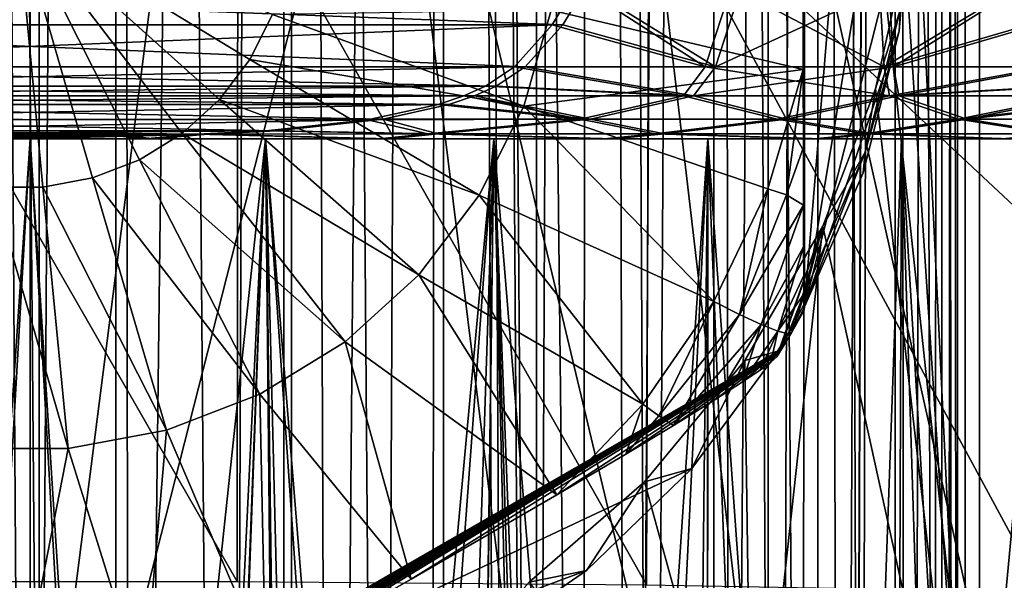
# Model space of a CAD drawing. Header units: metres. Extents: x -109 to 109, y -917 to 389.
# Tile 543 of 656: x 0 to 14, y -254 to -246. Entities that reach past the tile are written whole.
import ezdxf

# ---------------------------------------------------------------- set-up
doc = ezdxf.new("R2010")
doc.units = ezdxf.units.M
doc.layers.add('solid_24503124_XXX_01_SW0001', color=7, linetype='CONTINUOUS')
doc.layers.add('solid_24503124_XXX_01_SW0001_01', color=7, linetype='CONTINUOUS')

msp = doc.modelspace()

# ---------------------------------------------------------------- linework, layer by layer
at = {"layer": 'solid_24503124_XXX_01_SW0001'}
for points in [[(0, -284, -13), (-1.408182, -284.076508, -12.923507), (-1.199514, -103, -12.944537)], [(1.199402, -390, 12.944548), (1.199402, -103, 12.944548), (-1.199402, -103, 12.944548)], [(-1.199402, -390, 12.944548), (1.199402, -390, 12.944548), (-1.199402, -103, 12.944548)], [(-3.414513, -230.092514, -421.477142), (0.125925, -230.092514, -421.749634), (-3.414141, -257.792542, -421.477203)], [(0.125925, -230.092514, -421.749634), (0.125925, -257.792511, -421.749634), (-3.414141, -257.792542, -421.477203)], [(-0.527137, -248.174515, -370.580627), (0.179561, -248.174515, -370.576477), (-0.177505, -244.406403, -369.943909)], [(3.081108, -246.386703, -370.375427), (3.395731, -245.757416, -370.308807), (-0.177505, -244.406403, -369.943909)], [(2.655566, -246.947708, -370.435669), (3.081108, -246.386703, -370.375427), (-0.177505, -244.406403, -369.943909)], [(2.133595, -247.42131, -370.487488), (2.655566, -246.947708, -370.435669), (-0.177505, -244.406403, -369.943909)], [(1.532972, -247.791397, -370.529114), (2.133595, -247.42131, -370.487488), (-0.177505, -244.406403, -369.943909)], [(0.874148, -248.045349, -370.559113), (1.532972, -247.791397, -370.529114), (-0.177505, -244.406403, -369.943909)], [(0.179561, -248.174515, -370.576477), (0.874148, -248.045349, -370.559113), (-0.177505, -244.406403, -369.943909)], [(7.467801, -245.901001, -88.86525), (-7.31766, -245.901001, -88.919388), (-7.658514, -245.325684, -88.920639)], [(7.790917, -245.363647, -88.864067), (7.467801, -245.901001, -88.86525), (-7.658514, -245.325684, -88.920639)], [(-7.31766, -245.901001, -88.919388), (6.937661, -246.488632, -88.867188), (-6.78752, -246.488632, -88.91745)], [(7.467801, -245.901001, -88.86525), (6.937661, -246.488632, -88.867188), (-7.31766, -245.901001, -88.919388)], [(-6.381723, -246.760666, -88.915962), (6.228086, -246.895325, -88.869789), (-6.077945, -246.895325, -88.914848)], [(-3.303024, -247.384796, -88.904694), (2.489065, -247.433517, -88.883476), (-2.338852, -247.433517, -88.901161)], [(-1.418848, -247.460037, -47.897514), (2.338852, -247.433517, -47.883755), (-2.489065, -247.433517, -47.901436)], [(-2.338852, -247.433517, -88.901161), (1.418848, -247.460037, -88.887398), (-1.266509, -247.460083, -88.897232)], [(-8.183628, -247.5, -49.924427), (-3.299267, -247.5, -49.681103), (0, -247.5, -49.392456)], [(4.888144, -247.5, -48.792816), (-8.183628, -247.5, -49.924427), (0, -247.5, -49.392456)], [(4.888144, -247.5, -48.792816), (-5.031559, -247.5, -48.829144), (-8.183628, -247.5, -49.924427)], [(1.594742, -247.5, -48.255508), (-1.74218, -247.5, -48.267731), (-5.031559, -247.5, -48.829144)], [(4.888144, -247.5, -48.792816), (1.594742, -247.5, -48.255508), (-5.031559, -247.5, -48.829144)], [(-4.888144, -247.5, -87.992096), (0, -247.5, -87.392456), (-3.299267, -247.5, -87.103813)], [(-4.888144, -247.5, -87.992096), (8.183628, -247.5, -86.860489), (0, -247.5, -87.392456)], [(-2.1085, -278.661835, -87.275101), (-3.299267, -247.5, -87.103813), (0, -247.5, -87.392456)], [(0, -280.124969, -49.392456), (0, -247.5, -49.392456), (-3.299267, -247.5, -49.681103)], [(-1.854501, -280.2435, -49.483177), (0, -280.124969, -49.392456), (-3.299267, -247.5, -49.681103)], [(-1.789975, -278.616455, -87.307953), (-2.1085, -278.661835, -87.275101), (0, -247.5, -87.392456)], [(0, -278.5, -87.392456), (-1.789975, -278.616455, -87.307953), (0, -247.5, -87.392456)], [(1.418848, -247.460037, -88.887398), (1.74218, -247.5, -88.517181), (-1.594742, -247.5, -88.529404)], [(-1.266509, -247.460083, -88.897232), (1.418848, -247.460037, -88.887398), (-1.594742, -247.5, -88.529404)], [(3.299267, -247.5, -87.103813), (0, -278.5, -87.392456), (0, -247.5, -87.392456)], [(8.183628, -247.5, -86.860489), (3.299267, -247.5, -87.103813), (0, -247.5, -87.392456)], [(1.854816, -280.24353, -49.483208), (0, -247.5, -49.392456), (0, -280.124969, -49.392456)], [(2.091978, -280.275909, -49.507977), (3.299267, -247.5, -49.681103), (0, -247.5, -49.392456)], [(1.854816, -280.24353, -49.483208), (2.091978, -280.275909, -49.507977), (0, -247.5, -49.392456)], [(0.534347, -251.837891, -371.689667), (-0.868859, -251.837891, -371.697906), (-0.156246, -255.373062, -373.273651)]]:
    msp.add_3dface(points, dxfattribs=at)
at = {"layer": 'solid_24503124_XXX_01_SW0001_01'}
for points in [[(0, -284, -13), (-1.199514, -103, -12.944537), (1.199602, -103, -12.94453)], [(1.399285, -284.075531, -12.924473), (0, -284, -13), (1.199602, -103, -12.94453)], [(3.557692, -390, 12.503706), (3.557692, -103, 12.503706), (1.199402, -103, 12.944548)], [(1.199402, -390, 12.944548), (3.557692, -390, 12.503706), (1.199402, -103, 12.944548)], [(1.399285, -284.075531, -12.924473), (1.199602, -103, -12.94453), (3.55756, -103, -12.503744)], [(2.808558, -284.307007, -12.69299), (1.399285, -284.075531, -12.924473), (3.55756, -103, -12.503744)], [(4.21655, -284.70282, -12.297183), (2.808558, -284.307007, -12.69299), (3.55756, -103, -12.503744)], [(4.21655, -284.70282, -12.297183), (3.55756, -103, -12.503744), (5.794662, -103, -11.637088)], [(5.794521, -390, 11.637158), (5.794521, -103, 11.637158), (3.557692, -103, 12.503706)], [(3.557692, -390, 12.503706), (5.794521, -390, 11.637158), (3.557692, -103, 12.503706)], [(5.6197, -285.277405, -11.722584), (4.21655, -284.70282, -12.297183), (5.794662, -103, -11.637088)], [(7.048532, -286.332458, -10.923286), (5.6197, -285.277405, -11.722584), (5.794662, -103, -11.637088)], [(7.754774, -280.148346, 10.433766), (7.834294, -103, 10.374181), (5.794521, -103, 11.637158)], [(6.604911, -285.000854, 11.197104), (5.794521, -103, 11.637158), (5.794521, -390, 11.637158)], [(7.085394, -281.918243, 10.899412), (7.754774, -280.148346, 10.433766), (5.794521, -103, 11.637158)], [(6.719048, -283.506927, 11.128989), (7.085394, -281.918243, 10.899412), (5.794521, -103, 11.637158)], [(6.604911, -285.000854, 11.197104), (6.719048, -283.506927, 11.128989), (5.794521, -103, 11.637158)], [(7.048532, -286.332458, -10.923286), (5.794662, -103, -11.637088), (7.834182, -103, -10.374267)], [(8.403661, -287.724091, -9.918592), (7.048532, -286.332458, -10.923286), (7.834182, -103, -10.374267)], [(7.754774, -280.148346, 10.433766), (8.712723, -278.270996, 9.648236), (7.834294, -103, 10.374181)], [(8.403661, -287.724091, -9.918592), (7.834182, -103, -10.374267), (9.607136, -103, -8.758019)], [(8.712723, -278.270996, 9.648236), (9.607066, -103, 8.758096), (7.834294, -103, 10.374181)], [(9.576633, -289.418182, -8.791365), (8.403661, -287.724091, -9.918592), (9.607136, -103, -8.758019)], [(8.712723, -278.270996, 9.648236), (9.803551, -276.489044, 8.537586), (9.607066, -103, 8.758096)], [(10.4726, -291.301453, -7.70225), (9.576633, -289.418182, -8.791365), (9.607136, -103, -8.758019)], [(10.812044, -275.009125, 7.218013), (11.052835, -103, 6.84358), (9.607066, -103, 8.758096)], [(9.803551, -276.489044, 8.537586), (10.812044, -275.009125, 7.218013), (9.607066, -103, 8.758096)], [(10.4726, -291.301453, -7.70225), (9.607136, -103, -8.758019), (11.052775, -103, -6.843679)], [(11.039043, -293.127167, -6.865822), (10.4726, -291.301453, -7.70225), (11.052775, -103, -6.843679)], [(10.812044, -275.009125, 7.218013), (11.634715, -273.874786, 5.799431), (11.052835, -103, 6.84358)], [(11.342853, -294.765869, -6.351353), (11.039043, -293.127167, -6.865822), (11.052775, -103, -6.843679)], [(11.342853, -294.765869, -6.351353), (11.052775, -103, -6.843679), (12.12214, -103, -4.696138)], [(11.634715, -273.874786, 5.799431), (12.122123, -103, 4.696183), (11.052835, -103, 6.84358)], [(11.473627, -296.27301, -6.111946), (11.342853, -294.765869, -6.351353), (12.12214, -103, -4.696138)], [(11.473678, -297.725769, -6.11185), (11.473627, -296.27301, -6.111946), (12.12214, -103, -4.696138)], [(11.473678, -297.725769, -6.11185), (12.12214, -103, -4.696138), (12.122142, -390, -4.696133)], [(11.634715, -273.874786, 5.799431), (12.252471, -273.054596, 4.344761), (12.122123, -103, 4.696183)], [(12.677504, -272.502533, 2.877654), (12.778644, -103, 2.388729), (12.122123, -103, 4.696183)], [(12.252471, -273.054596, 4.344761), (12.677504, -272.502533, 2.877654), (12.122123, -103, 4.696183)], [(12.122142, -390, -4.696133), (12.12214, -103, -4.696138), (12.778635, -103, -2.388779)], [(12.778636, -390, -2.388776), (12.122142, -390, -4.696133), (12.778635, -103, -2.388779)], [(12.677504, -272.502533, 2.877654), (12.921636, -272.187195, 1.425249), (12.778644, -103, 2.388729)], [(12.778636, -390, -2.388776), (12.778635, -103, -2.388779), (13, -103)], [(12.778636, -390, -2.388776), (13, -103), (13, -272.08847)], [(13, -272.08847), (13, -103), (12.778644, -103, 2.388729)], [(12.921636, -272.187195, 1.425249), (13, -272.08847), (12.778644, -103, 2.388729)], [(3.662928, -230.092514, -421.435669), (0.125925, -257.792511, -421.749634), (0.125925, -230.092514, -421.749634)], [(3.662557, -257.792542, -421.43573), (0.125925, -257.792511, -421.749634), (3.662928, -230.092514, -421.435669)], [(7.099666, -257.792542, -420.543945), (3.662557, -257.792542, -421.43573), (3.662928, -230.092514, -421.435669)], [(7.099666, -257.792542, -420.543945), (3.662928, -230.092514, -421.435669), (7.100017, -230.092514, -420.543823)], [(10.343186, -257.792542, -419.098572), (7.099666, -257.792542, -420.543945), (7.100017, -230.092514, -420.543823)], [(10.343186, -257.792542, -419.098572), (7.100017, -230.092514, -420.543823), (10.343436, -230.092514, -419.098419)], [(13.304582, -257.792542, -417.139008), (10.343186, -257.792542, -419.098572), (10.343436, -230.092514, -419.098419)], [(13.304582, -257.792542, -417.139008), (10.343436, -230.092514, -419.098419), (13.304716, -230.092514, -417.138885)], [(13.105835, -257.792542, -383.206329), (13.10597, -230.092514, -383.206421), (12.39733, -243.087265, -382.684235)], [(13.105835, -257.792542, -383.206329), (15.732468, -257.792542, -385.596008), (13.10597, -230.092514, -383.206421)], [(15.732468, -257.792542, -385.596008), (15.732503, -230.092514, -385.596039), (13.10597, -230.092514, -383.206421)], [(13.304582, -257.792542, -417.139008), (13.304716, -230.092514, -417.138885), (15.903077, -230.092514, -414.718658)], [(15.903042, -257.792542, -414.718689), (13.304582, -257.792542, -417.139008), (15.903077, -230.092514, -414.718658)], [(10.844963, -238.039612, -373.747742), (10.835335, -245.366486, -372.103943), (10.836475, -246.528305, -372.298706)], [(10.837968, -247.617325, -372.553467), (10.844963, -238.039612, -373.747742), (10.836475, -246.528305, -372.298706)], [(10.837968, -247.617325, -372.553467), (10.839643, -248.42543, -372.839447), (10.844963, -238.039612, -373.747742)], [(10.839643, -248.42543, -372.839447), (10.841433, -249.010727, -373.144958), (10.844963, -238.039612, -373.747742)], [(10.841433, -249.010727, -373.144958), (10.843234, -249.414444, -373.452515), (10.844963, -238.039612, -373.747742)], [(10.843234, -249.414444, -373.452515), (10.844945, -249.672562, -373.74472), (10.844963, -238.039612, -373.747742)], [(10.844945, -249.672562, -373.74472), (10.846531, -249.822479, -374.015442), (10.844963, -238.039612, -373.747742)], [(10.844963, -238.039612, -373.747742), (10.849424, -249.8983, -374.50943), (10.852085, -249.851532, -374.963715)], [(10.848012, -249.89267, -374.268402), (10.849424, -249.8983, -374.50943), (10.844963, -238.039612, -373.747742)], [(10.844963, -238.039612, -373.747742), (10.852085, -249.851532, -374.963715), (11.671785, -239.91684, -373.936157)], [(10.846531, -249.822479, -374.015442), (10.848012, -249.89267, -374.268402), (10.844963, -238.039612, -373.747742)], [(11.671785, -239.91684, -373.936157), (10.852085, -249.851532, -374.963715), (12.177526, -241.903366, -374.137726)], [(-5.022748, -260.270142, -445.568604), (-5.115974, -240.156967, -444.823639), (0.000005, -240.144455, -445.160309)], [(0.000004, -260.250031, -445.862976), (-5.022748, -260.270142, -445.568604), (0.000005, -240.144455, -445.160309)], [(0.000004, -260.250031, -445.862976), (0.000005, -240.144455, -445.160309), (5.115981, -240.156967, -444.823639)], [(5.022755, -260.270142, -445.568604), (0.000004, -260.250031, -445.862976), (5.115981, -240.156967, -444.823639)], [(9.925364, -260.329712, -444.697144), (5.022755, -260.270142, -445.568604), (5.115981, -240.156967, -444.823639)], [(9.925364, -260.329712, -444.697144), (5.115981, -240.156967, -444.823639), (10.075266, -240.193848, -443.831268)], [(14.594607, -260.426331, -443.283417), (9.925364, -260.329712, -444.697144), (10.075266, -240.193848, -443.831268)], [(14.594607, -260.426331, -443.283417), (10.075266, -240.193848, -443.831268), (14.742034, -240.253311, -442.231293)], [(12.177526, -241.903366, -374.137726), (10.852085, -249.851532, -374.963715), (12.348486, -243.945572, -374.346954)], [(13.105835, -257.792542, -383.206329), (12.39733, -243.087265, -382.684235), (12.265447, -244.913849, -382.591888)], [(-2.892022, -243.617676, -439.732269), (-2.901549, -253.698029, -440.43454), (2.901551, -253.698029, -440.43454)], [(2.909384, -243.617722, -439.731293), (-2.892022, -243.617676, -439.732269), (2.901551, -253.698029, -440.43454)], [(2.909384, -243.617722, -439.731293), (2.901551, -253.698029, -440.43454), (8.638248, -253.746887, -439.777466)], [(8.673957, -243.648132, -439.082001), (2.909384, -243.617722, -439.731293), (8.638248, -253.746887, -439.777466)], [(8.673957, -243.648132, -439.082001), (8.638248, -253.746887, -439.777466), (14.180018, -253.842743, -438.488525)], [(14.217508, -248.837128, -438.135376), (8.673957, -243.648132, -439.082001), (14.180018, -253.842743, -438.488525)], [(14.217508, -248.837128, -438.135376), (14.226274, -243.70752, -437.813843), (8.673957, -243.648132, -439.082001)], [(12.179989, -245.987762, -374.558197), (12.200838, -245.675613, -377.31134), (12.365196, -243.652069, -377.197876)], [(12.348486, -243.945572, -374.346954), (12.179989, -245.987762, -374.558197), (12.365196, -243.652069, -377.197876)], [(12.348486, -243.945572, -374.346954), (10.852085, -249.851532, -374.963715), (12.179989, -245.987762, -374.558197)], [(13.105835, -257.792542, -383.206329), (12.265447, -244.913849, -382.591888), (11.849621, -246.797684, -382.310211)], [(12.200838, -245.675613, -377.31134), (11.849621, -246.797684, -382.310211), (12.265447, -244.913849, -382.591888)], [(-7.790917, -245.363647, -47.920849), (-7.467801, -245.901001, -47.919666), (7.658514, -245.325684, -47.864273)], [(-7.467801, -245.901001, -47.919666), (7.31766, -245.901001, -47.86552), (7.658514, -245.325684, -47.864273)], [(7.31766, -245.901001, -47.86552), (9.463127, -246.488632, -48.955509), (7.658514, -245.325684, -47.864273)], [(7.790917, -245.363647, -88.864067), (9.605227, -246.488632, -87.759575), (7.467801, -245.901001, -88.86525)], [(9.828579, -245.364365, -48.817493), (7.658514, -245.325684, -47.864273), (9.463127, -246.488632, -48.955509)], [(9.971681, -245.364365, -87.894913), (9.605227, -246.488632, -87.759575), (7.790917, -245.363647, -88.864067)], [(11.903783, -245.364365, -50.005501), (11.969806, -246.488632, -50.390526), (13.833473, -245.363647, -51.409519)], [(13.833473, -245.363647, -51.409519), (11.969806, -246.488632, -50.390526), (13.996056, -245.901001, -51.688755)], [(12.038127, -245.364365, -86.691742), (13.94867, -245.325684, -85.289017), (12.101329, -246.488632, -86.306244)], [(14.118016, -245.901001, -84.993202), (12.101329, -246.488632, -86.306244), (13.94867, -245.325684, -85.289017)], [(10.835335, -245.366486, -372.103943), (7.303504, -245.695969, -371.017731), (10.836475, -246.528305, -372.298706)], [(9.828579, -245.364365, -48.817493), (9.463127, -246.488632, -48.955509), (11.969806, -246.488632, -50.390526)], [(12.038127, -245.364365, -86.691742), (12.101329, -246.488632, -86.306244), (9.605227, -246.488632, -87.759575)], [(12.038127, -245.364365, -86.691742), (9.605227, -246.488632, -87.759575), (9.971681, -245.364365, -87.894913)], [(9.828579, -245.364365, -48.817493), (11.969806, -246.488632, -50.390526), (11.903783, -245.364365, -50.005501)], [(3.081108, -246.386703, -370.375427), (6.920308, -247.038528, -371.158203), (3.395731, -245.757416, -370.308807)], [(3.395731, -245.757416, -370.308807), (6.920308, -247.038528, -371.158203), (7.303504, -245.695969, -371.017731)], [(7.303504, -245.695969, -371.017731), (6.920308, -247.038528, -371.158203), (10.836475, -246.528305, -372.298706)], [(12.200838, -245.675613, -377.31134), (11.70239, -247.687042, -377.23233), (11.849621, -246.797684, -382.310211)], [(12.179989, -245.987762, -374.558197), (11.70239, -247.687042, -377.23233), (12.200838, -245.675613, -377.31134)], [(-7.467801, -245.901001, -47.919666), (-6.937661, -246.488632, -47.917725), (7.31766, -245.901001, -47.86552)], [(7.31766, -245.901001, -47.86552), (-6.937661, -246.488632, -47.917725), (6.78752, -246.488632, -47.867462)], [(7.31766, -245.901001, -47.86552), (6.78752, -246.488632, -47.867462), (9.463127, -246.488632, -48.955509)], [(7.467801, -245.901001, -88.86525), (9.605227, -246.488632, -87.759575), (6.937661, -246.488632, -88.867188)], [(13.996056, -245.901001, -51.688755), (11.969806, -246.488632, -50.390526), (14.262807, -246.488632, -52.1469)], [(14.118016, -245.901001, -84.993202), (14.381406, -246.488632, -84.533119), (12.101329, -246.488632, -86.306244)], [(12.179989, -245.987762, -374.558197), (10.852085, -249.851532, -374.963715), (11.676643, -247.974304, -374.765625)], [(12.179989, -245.987762, -374.558197), (11.676643, -247.974304, -374.765625), (11.70239, -247.687042, -377.23233)], [(2.655566, -246.947708, -370.435669), (6.295599, -248.288055, -371.290497), (3.081108, -246.386703, -370.375427)], [(3.081108, -246.386703, -370.375427), (6.295599, -248.288055, -371.290497), (6.920308, -247.038528, -371.158203)], [(-6.937661, -246.488632, -47.917725), (-6.531895, -246.760651, -47.916241), (6.78752, -246.488632, -47.867462)], [(-6.78752, -246.488632, -88.91745), (6.937661, -246.488632, -88.867188), (6.531895, -246.760651, -88.868675)], [(-6.381723, -246.760666, -88.915962), (-6.78752, -246.488632, -88.91745), (6.531895, -246.760651, -88.868675)], [(-6.531895, -246.760651, -47.916241), (6.381723, -246.760666, -47.86895), (6.78752, -246.488632, -47.867462)], [(6.381723, -246.760666, -47.86895), (9.155574, -246.896927, -49.047325), (6.78752, -246.488632, -47.867462)], [(9.297017, -246.896927, -87.670013), (6.531895, -246.760651, -88.868675), (6.937661, -246.488632, -88.867188)], [(9.155574, -246.896927, -49.047325), (9.463127, -246.488632, -48.955509), (6.78752, -246.488632, -47.867462)], [(6.920308, -247.038528, -371.158203), (10.337958, -248.198639, -372.473572), (10.836475, -246.528305, -372.298706)], [(9.297017, -246.896927, -87.670013), (6.937661, -246.488632, -88.867188), (9.605227, -246.488632, -87.759575)], [(9.155574, -246.896927, -49.047325), (12.046343, -246.896927, -50.702225), (9.463127, -246.488632, -48.955509)], [(9.297017, -246.896927, -87.670013), (9.605227, -246.488632, -87.759575), (12.101329, -246.488632, -86.306244)], [(12.175589, -246.896927, -85.99398), (9.297017, -246.896927, -87.670013), (12.101329, -246.488632, -86.306244)], [(12.046343, -246.896927, -50.702225), (11.969806, -246.488632, -50.390526), (9.463127, -246.488632, -48.955509)], [(10.602451, -248.285019, -372.622803), (10.836475, -246.528305, -372.298706), (10.337958, -248.198639, -372.473572)], [(10.602451, -248.285019, -372.622803), (10.837968, -247.617325, -372.553467), (10.836475, -246.528305, -372.298706)], [(12.046343, -246.896927, -50.702225), (14.262807, -246.488632, -52.1469), (11.969806, -246.488632, -50.390526)], [(12.046343, -246.896927, -50.702225), (14.466972, -246.760651, -52.497551), (14.262807, -246.488632, -52.1469)], [(12.175589, -246.896927, -85.99398), (12.101329, -246.488632, -86.306244), (14.381406, -246.488632, -84.533119)], [(14.583021, -246.760681, -84.180939), (12.175589, -246.896927, -85.99398), (14.381406, -246.488632, -84.533119)], [(-6.531895, -246.760651, -47.916241), (-6.228086, -246.895325, -47.915127), (6.381723, -246.760666, -47.86895)], [(-6.381723, -246.760666, -88.915962), (6.531895, -246.760651, -88.868675), (6.228086, -246.895325, -88.869789)], [(-6.228086, -246.895325, -47.915127), (6.077945, -246.895325, -47.870064), (6.381723, -246.760666, -47.86895)], [(6.381723, -246.760666, -47.86895), (6.077945, -246.895325, -47.870064), (9.155574, -246.896927, -49.047325)], [(9.297017, -246.896927, -87.670013), (6.228086, -246.895325, -88.869789), (6.531895, -246.760651, -88.868675)], [(13.105835, -257.792542, -383.206329), (11.849621, -246.797684, -382.310211), (11.108643, -248.72168, -381.842163)], [(11.70239, -247.687042, -377.23233), (11.108643, -248.72168, -381.842163), (11.849621, -246.797684, -382.310211)], [(12.046343, -246.896927, -50.702225), (14.619845, -246.895325, -52.760113), (14.466972, -246.760651, -52.497551)], [(14.583021, -246.760681, -84.180939), (14.733943, -246.895325, -83.917313), (12.175589, -246.896927, -85.99398)], [(-6.228086, -246.895325, -47.915127), (-5.869411, -247.016357, -47.913815), (6.077945, -246.895325, -47.870064)], [(-6.077945, -246.895325, -88.914848), (6.228086, -246.895325, -88.869789), (5.869411, -247.016357, -88.871101)], [(-5.719156, -247.016388, -88.913536), (-6.077945, -246.895325, -88.914848), (5.869411, -247.016357, -88.871101)], [(-5.869411, -247.016357, -47.913815), (5.719156, -247.016388, -47.871376), (6.077945, -246.895325, -47.870064)], [(-5.869411, -247.016357, -47.913815), (-4.948377, -247.220993, -47.910439), (5.719156, -247.016388, -47.871376)], [(-5.719156, -247.016388, -88.913536), (5.869411, -247.016357, -88.871101), (4.948377, -247.220993, -88.874474)], [(-4.727454, -247.232422, -88.909904), (-5.719156, -247.016388, -88.913536), (4.948377, -247.220993, -88.874474)], [(-4.948377, -247.220993, -47.910439), (4.727454, -247.232422, -47.875008), (5.719156, -247.016388, -47.871376)], [(2.133595, -247.42131, -370.487488), (5.450651, -249.401962, -371.410095), (2.655566, -246.947708, -370.435669)], [(2.655566, -246.947708, -370.435669), (5.450651, -249.401962, -371.410095), (6.295599, -248.288055, -371.290497)], [(4.727454, -247.232422, -47.875008), (7.709296, -247.220993, -48.782078), (5.719156, -247.016388, -47.871376)], [(7.852754, -247.220993, -87.945831), (4.948377, -247.220993, -88.874474), (5.869411, -247.016357, -88.871101)], [(7.709296, -247.220993, -48.782078), (6.077945, -246.895325, -47.870064), (5.719156, -247.016388, -47.871376)], [(7.852754, -247.220993, -87.945831), (5.869411, -247.016357, -88.871101), (6.228086, -246.895325, -88.869789)], [(7.709296, -247.220993, -48.782078), (9.155574, -246.896927, -49.047325), (6.077945, -246.895325, -47.870064)], [(7.852754, -247.220993, -87.945831), (6.228086, -246.895325, -88.869789), (9.297017, -246.896927, -87.670013)], [(7.709296, -247.220993, -48.782078), (10.46874, -247.220993, -50.105694), (9.155574, -246.896927, -49.047325)], [(10.602432, -247.220993, -86.602036), (7.852754, -247.220993, -87.945831), (9.297017, -246.896927, -87.670013)], [(10.46874, -247.220993, -50.105694), (12.046343, -246.896927, -50.702225), (9.155574, -246.896927, -49.047325)], [(10.602432, -247.220993, -86.602036), (9.297017, -246.896927, -87.670013), (12.175589, -246.896927, -85.99398)], [(10.46874, -247.220993, -50.105694), (13.007338, -247.220993, -51.815083), (12.046343, -246.896927, -50.702225)], [(13.128445, -247.220993, -84.874084), (10.602432, -247.220993, -86.602036), (12.175589, -246.896927, -85.99398)], [(13.007338, -247.220993, -51.815083), (14.619845, -246.895325, -52.760113), (12.046343, -246.896927, -50.702225)], [(13.128445, -247.220993, -84.874084), (12.175589, -246.896927, -85.99398), (14.733943, -246.895325, -83.917313)], [(13.007338, -247.220993, -51.815083), (14.800302, -247.016342, -53.070042), (14.619845, -246.895325, -52.760113)], [(13.007338, -247.220993, -51.815083), (15.263758, -247.220993, -53.866028), (14.800302, -247.016342, -53.070042)], [(13.128445, -247.220993, -84.874084), (14.733943, -246.895325, -83.917313), (14.912216, -247.016403, -83.605904)], [(15.40495, -247.232437, -82.745201), (13.128445, -247.220993, -84.874084), (14.912216, -247.016403, -83.605904)], [(6.920308, -247.038528, -371.158203), (6.295599, -248.288055, -371.290497), (9.58212, -249.776123, -372.640411)], [(6.920308, -247.038528, -371.158203), (9.58212, -249.776123, -372.640411), (10.337958, -248.198639, -372.473572)], [(-4.948377, -247.220993, -47.910439), (-3.45381, -247.38475, -47.904968), (4.727454, -247.232422, -47.875008)], [(-4.727454, -247.232422, -88.909904), (4.948377, -247.220993, -88.874474), (3.45381, -247.38475, -88.879944)], [(-3.303024, -247.384796, -88.904694), (-4.727454, -247.232422, -88.909904), (3.45381, -247.38475, -88.879944)], [(-3.45381, -247.38475, -47.904968), (3.303024, -247.384796, -47.880222), (4.727454, -247.232422, -47.875008)], [(3.303024, -247.384796, -47.880222), (5.574626, -247.428619, -48.50164), (4.727454, -247.232422, -47.875008)], [(5.720499, -247.428619, -88.241814), (3.45381, -247.38475, -88.879944), (4.948377, -247.220993, -88.874474)], [(5.574626, -247.428619, -48.50164), (7.709296, -247.220993, -48.782078), (4.727454, -247.232422, -47.875008)], [(5.720499, -247.428619, -88.241814), (4.948377, -247.220993, -88.874474), (7.852754, -247.220993, -87.945831)], [(5.574626, -247.428619, -48.50164), (8.755761, -247.428619, -49.682629), (7.709296, -247.220993, -48.782078)], [(8.892899, -247.428619, -87.037491), (5.720499, -247.428619, -88.241814), (7.852754, -247.220993, -87.945831)], [(8.755761, -247.428619, -49.682629), (10.46874, -247.220993, -50.105694), (7.709296, -247.220993, -48.782078)], [(8.892899, -247.428619, -87.037491), (7.852754, -247.220993, -87.945831), (10.602432, -247.220993, -86.602036)], [(8.755761, -247.428619, -49.682629), (11.700638, -247.428619, -51.368473), (10.46874, -247.220993, -50.105694)], [(11.825336, -247.428619, -85.330063), (8.892899, -247.428619, -87.037491), (10.602432, -247.220993, -86.602036)], [(11.700638, -247.428619, -51.368473), (13.007338, -247.220993, -51.815083), (10.46874, -247.220993, -50.105694)], [(11.825336, -247.428619, -85.330063), (10.602432, -247.220993, -86.602036), (13.128445, -247.220993, -84.874084)], [(11.700638, -247.428619, -51.368473), (14.329791, -247.428619, -53.513676), (13.007338, -247.220993, -51.815083)], [(14.438681, -247.428619, -83.165588), (11.825336, -247.428619, -85.330063), (13.128445, -247.220993, -84.874084)], [(14.329791, -247.428619, -53.513676), (15.263758, -247.220993, -53.866028), (13.007338, -247.220993, -51.815083)], [(14.438681, -247.428619, -83.165588), (13.128445, -247.220993, -84.874084), (15.40495, -247.232437, -82.745201)], [(-3.45381, -247.38475, -47.904968), (-2.489065, -247.433517, -47.901436), (3.303024, -247.384796, -47.880222)], [(-3.303024, -247.384796, -88.904694), (3.45381, -247.38475, -88.879944), (2.489065, -247.433517, -88.883476)], [(-2.489065, -247.433517, -47.901436), (2.338852, -247.433517, -47.883755), (3.303024, -247.384796, -47.880222)], [(-2.338852, -247.433517, -88.901161), (2.489065, -247.433517, -88.883476), (1.418848, -247.460037, -88.887398)], [(-1.418848, -247.460037, -47.897514), (1.266509, -247.460083, -47.88768), (2.338852, -247.433517, -47.883755)], [(1.266509, -247.460083, -47.88768), (1.594742, -247.5, -48.255508), (2.338852, -247.433517, -47.883755)], [(1.418848, -247.460037, -88.887398), (2.489065, -247.433517, -88.883476), (1.74218, -247.5, -88.517181)], [(1.532972, -247.791397, -370.529114), (4.414237, -250.342346, -371.513), (2.133595, -247.42131, -370.487488)], [(2.338852, -247.433517, -47.883755), (1.594742, -247.5, -48.255508), (4.888144, -247.5, -48.792816)], [(2.489065, -247.433517, -88.883476), (5.031559, -247.5, -87.955772), (1.74218, -247.5, -88.517181)], [(2.133595, -247.42131, -370.487488), (4.414237, -250.342346, -371.513), (5.450651, -249.401962, -371.410095)], [(3.303024, -247.384796, -47.880222), (2.338852, -247.433517, -47.883755), (5.574626, -247.428619, -48.50164)], [(2.338852, -247.433517, -47.883755), (4.888144, -247.5, -48.792816), (5.574626, -247.428619, -48.50164)], [(5.720499, -247.428619, -88.241814), (2.489065, -247.433517, -88.883476), (3.45381, -247.38475, -88.879944)], [(5.720499, -247.428619, -88.241814), (5.031559, -247.5, -87.955772), (2.489065, -247.433517, -88.883476)], [(5.574626, -247.428619, -48.50164), (4.888144, -247.5, -48.792816), (8.048151, -247.5, -49.864986)], [(5.720499, -247.428619, -88.241814), (8.183628, -247.5, -86.860489), (5.031559, -247.5, -87.955772)], [(5.574626, -247.428619, -48.50164), (8.048151, -247.5, -49.864986), (8.755761, -247.428619, -49.682629)], [(8.892899, -247.428619, -87.037491), (8.183628, -247.5, -86.860489), (5.720499, -247.428619, -88.241814)], [(8.755761, -247.428619, -49.682629), (8.048151, -247.5, -49.864986), (10.988525, -247.5, -51.44276)], [(8.892899, -247.428619, -87.037491), (11.112369, -247.5, -85.261223), (8.183628, -247.5, -86.860489)], [(8.755761, -247.428619, -49.682629), (10.988525, -247.5, -51.44276), (11.700638, -247.428619, -51.368473)], [(11.825336, -247.428619, -85.330063), (11.112369, -247.5, -85.261223), (8.892899, -247.428619, -87.037491)], [(11.700638, -247.428619, -51.368473), (10.988525, -247.5, -51.44276), (13.629026, -247.5, -53.483078)], [(11.825336, -247.428619, -85.330063), (13.737855, -247.5, -83.201614), (11.112369, -247.5, -85.261223)], [(11.700638, -247.428619, -51.368473), (13.629026, -247.5, -53.483078), (14.329791, -247.428619, -53.513676)], [(14.438681, -247.428619, -83.165588), (13.737855, -247.5, -83.201614), (11.825336, -247.428619, -85.330063)], [(14.329791, -247.428619, -53.513676), (13.629026, -247.5, -53.483078), (15.897609, -247.5, -55.930275)], [(-4.888144, -247.5, -87.992096), (5.031559, -247.5, -87.955772), (8.183628, -247.5, -86.860489)], [(-4.888144, -247.5, -87.992096), (-1.594742, -247.5, -88.529404), (5.031559, -247.5, -87.955772)], [(-1.418848, -247.460037, -47.897514), (-1.74218, -247.5, -48.267731), (1.594742, -247.5, -48.255508)], [(-1.594742, -247.5, -88.529404), (1.74218, -247.5, -88.517181), (5.031559, -247.5, -87.955772)], [(-1.418848, -247.460037, -47.897514), (1.594742, -247.5, -48.255508), (1.266509, -247.460083, -47.88768)], [(4.888144, -247.5, -48.792816), (0, -247.5, -49.392456), (3.299267, -247.5, -49.681103)], [(1.789941, -278.616455, -87.307953), (0, -278.5, -87.392456), (3.299267, -247.5, -87.103813)], [(2.116763, -278.663086, -87.274178), (1.789941, -278.616455, -87.307953), (3.299267, -247.5, -87.103813)], [(2.091978, -280.275909, -49.507977), (3.735687, -280.610474, -49.763321), (3.299267, -247.5, -49.681103)], [(3.605506, -278.977234, -87.047226), (2.116763, -278.663086, -87.274178), (3.299267, -247.5, -87.103813)], [(6.051582, -281.426758, -50.38195), (6.498345, -247.5, -50.538288), (3.299267, -247.5, -49.681103)], [(8.048151, -247.5, -49.864986), (3.299267, -247.5, -49.681103), (6.498345, -247.5, -50.538288)], [(5.634915, -281.24826, -50.247272), (6.051582, -281.426758, -50.38195), (3.299267, -247.5, -49.681103)], [(4.127829, -280.719421, -49.846272), (5.634915, -281.24826, -50.247272), (3.299267, -247.5, -49.681103)], [(3.735687, -280.610474, -49.763321), (4.127829, -280.719421, -49.846272), (3.299267, -247.5, -49.681103)], [(8.048151, -247.5, -49.864986), (4.888144, -247.5, -48.792816), (3.299267, -247.5, -49.681103)], [(3.605506, -278.977234, -87.047226), (3.299267, -247.5, -87.103813), (6.498345, -247.5, -86.246628)], [(8.183628, -247.5, -86.860489), (6.498345, -247.5, -86.246628), (3.299267, -247.5, -87.103813)], [(4.165942, -279.139984, -86.930122), (3.605506, -278.977234, -87.047226), (6.498345, -247.5, -86.246628)], [(5.436868, -279.604065, -86.597961), (4.165942, -279.139984, -86.930122), (6.498345, -247.5, -86.246628)], [(6.094078, -279.89856, -86.388626), (5.436868, -279.604065, -86.597961), (6.498345, -247.5, -86.246628)], [(6.051582, -281.426758, -50.38195), (7.551522, -282.194672, -50.957592), (6.498345, -247.5, -50.538288)], [(7.284696, -280.53479, -85.940483), (6.094078, -279.89856, -86.388626), (6.498345, -247.5, -86.246628)], [(9.468272, -283.499878, -51.919697), (9.499998, -247.5, -51.937977), (6.498345, -247.5, -50.538288)], [(10.988525, -247.5, -51.44276), (6.498345, -247.5, -50.538288), (9.499998, -247.5, -51.937977)], [(7.835881, -282.3638, -51.08353), (9.468272, -283.499878, -51.919697), (6.498345, -247.5, -50.538288)], [(7.551522, -282.194672, -50.957592), (7.835881, -282.3638, -51.08353), (6.498345, -247.5, -50.538288)], [(10.988525, -247.5, -51.44276), (8.048151, -247.5, -49.864986), (6.498345, -247.5, -50.538288)], [(7.284696, -280.53479, -85.940483), (6.498345, -247.5, -86.246628), (9.499998, -247.5, -84.846939)], [(11.112369, -247.5, -85.261223), (9.499998, -247.5, -84.846939), (6.498345, -247.5, -86.246628)], [(8.183628, -247.5, -86.860489), (11.112369, -247.5, -85.261223), (6.498345, -247.5, -86.246628)], [(7.871399, -280.900879, -85.685265), (7.284696, -280.53479, -85.940483), (9.499998, -247.5, -84.846939)], [(9.127069, -281.815704, -85.056686), (7.871399, -280.900879, -85.685265), (9.499998, -247.5, -84.846939)], [(9.483442, -282.111267, -84.856491), (9.127069, -281.815704, -85.056686), (9.499998, -247.5, -84.846939)], [(9.468272, -283.499878, -51.919697), (12.078844, -283.5, -53.726116), (9.499998, -247.5, -51.937977)], [(10.924232, -283.5, -83.937912), (9.483442, -282.111267, -84.856491), (9.499998, -247.5, -84.846939)], [(12.078844, -283.5, -53.726116), (12.212993, -247.5, -53.837639), (9.499998, -247.5, -51.937977)], [(13.629026, -247.5, -53.483078), (9.499998, -247.5, -51.937977), (12.212993, -247.5, -53.837639)], [(13.629026, -247.5, -53.483078), (10.988525, -247.5, -51.44276), (9.499998, -247.5, -51.937977)], [(10.924232, -283.5, -83.937912), (9.499998, -247.5, -84.846939), (12.212993, -247.5, -82.947273)], [(13.737855, -247.5, -83.201614), (12.212993, -247.5, -82.947273), (9.499998, -247.5, -84.846939)], [(11.112369, -247.5, -85.261223), (13.737855, -247.5, -83.201614), (9.499998, -247.5, -84.846939)], [(13.360084, -283.5, -81.902016), (10.924232, -283.5, -83.937912), (12.212993, -247.5, -82.947273)], [(12.078844, -283.5, -53.726116), (14.352205, -283.5, -55.941986), (12.212993, -247.5, -53.837639)], [(14.352205, -283.5, -55.941986), (14.554875, -247.5, -56.179531), (12.212993, -247.5, -53.837639)], [(15.897609, -247.5, -55.930275), (12.212993, -247.5, -53.837639), (14.554875, -247.5, -56.179531)], [(15.897609, -247.5, -55.930275), (13.629026, -247.5, -53.483078), (12.212993, -247.5, -53.837639)], [(13.360084, -283.5, -81.902016), (12.212993, -247.5, -82.947273), (14.554875, -247.5, -80.605385)], [(15.988454, -247.5, -80.737869), (14.554875, -247.5, -80.605385), (12.212993, -247.5, -82.947273)], [(13.737855, -247.5, -83.201614), (15.988454, -247.5, -80.737869), (12.212993, -247.5, -82.947273)], [(15.422955, -283.5, -79.488968), (13.360084, -283.5, -81.902016), (14.554875, -247.5, -80.605385)], [(10.602451, -248.285019, -372.622803), (10.839643, -248.42543, -372.839447), (10.837968, -247.617325, -372.553467)], [(11.70239, -247.687042, -377.23233), (10.852085, -249.851532, -374.963715), (10.863737, -249.646713, -376.953186)], [(11.676643, -247.974304, -374.765625), (10.852085, -249.851532, -374.963715), (11.70239, -247.687042, -377.23233)], [(11.70239, -247.687042, -377.23233), (10.863737, -249.646713, -376.953186), (11.108643, -248.72168, -381.842163)], [(0.874148, -248.045349, -370.559113), (3.221651, -251.077164, -371.595612), (1.532972, -247.791397, -370.529114)], [(1.532972, -247.791397, -370.529114), (3.221651, -251.077164, -371.595612), (4.414237, -250.342346, -371.513)], [(0.179561, -248.174515, -370.576477), (1.913505, -251.581406, -371.655182), (0.874148, -248.045349, -370.559113)], [(0.874148, -248.045349, -370.559113), (1.913505, -251.581406, -371.655182), (3.221651, -251.077164, -371.595612)], [(-0.527137, -248.174515, -370.580627), (-0.868859, -251.837891, -371.697906), (0.534347, -251.837891, -371.689667)], [(-0.527137, -248.174515, -370.580627), (0.534347, -251.837891, -371.689667), (0.179561, -248.174515, -370.576477)], [(0.179561, -248.174515, -370.576477), (0.534347, -251.837891, -371.689667), (1.913505, -251.581406, -371.655182)], [(9.942825, -249.959, -372.886566), (10.337958, -248.198639, -372.473572), (9.58212, -249.776123, -372.640411)], [(10.602451, -248.285019, -372.622803), (10.337958, -248.198639, -372.473572), (9.942825, -249.959, -372.886566)], [(6.295599, -248.288055, -371.290497), (5.450651, -249.401962, -371.410095), (8.588501, -251.217133, -372.794586)], [(6.295599, -248.288055, -371.290497), (8.588501, -251.217133, -372.794586), (9.58212, -249.776123, -372.640411)], [(10.602451, -248.285019, -372.622803), (9.942825, -249.959, -372.886566), (10.839643, -248.42543, -372.839447)], [(9.942825, -249.959, -372.886566), (10.247511, -250.100098, -373.220367), (10.839643, -248.42543, -372.839447)], [(10.247511, -250.100098, -373.220367), (10.841433, -249.010727, -373.144958), (10.839643, -248.42543, -372.839447)], [(10.12169, -257.792542, -381.281555), (11.108643, -248.72168, -381.842163), (10.016034, -250.604752, -381.225555)], [(10.494205, -250.468796, -375.029358), (10.016034, -250.604752, -381.225555), (11.108643, -248.72168, -381.842163)], [(10.12169, -257.792542, -381.281555), (13.105835, -257.792542, -383.206329), (11.108643, -248.72168, -381.842163)], [(10.491544, -250.515564, -374.575073), (10.494205, -250.468796, -375.029358), (11.108643, -248.72168, -381.842163)], [(10.675907, -250.207794, -374.542328), (10.491544, -250.515564, -374.575073), (11.108643, -248.72168, -381.842163)], [(10.863737, -249.646713, -376.953186), (10.675907, -250.207794, -374.542328), (11.108643, -248.72168, -381.842163)], [(10.247511, -250.100098, -373.220367), (10.4791, -250.191498, -373.623047), (10.841433, -249.010727, -373.144958)], [(10.4791, -250.191498, -373.623047), (10.843234, -249.414444, -373.452515), (10.841433, -249.010727, -373.144958)], [(5.450651, -249.401962, -371.410095), (4.414237, -250.342346, -371.513), (7.382644, -252.485352, -372.93219)], [(5.450651, -249.401962, -371.410095), (7.382644, -252.485352, -372.93219), (8.588501, -251.217133, -372.794586)], [(10.4791, -250.191498, -373.623047), (10.844945, -249.672562, -373.74472), (10.843234, -249.414444, -373.452515)], [(8.809938, -251.379913, -372.952576), (9.58212, -249.776123, -372.640411), (8.588501, -251.217133, -372.794586)], [(8.809938, -251.379913, -372.952576), (9.942825, -249.959, -372.886566), (9.58212, -249.776123, -372.640411)], [(10.4791, -250.191498, -373.623047), (10.624618, -250.228073, -374.072083), (10.844945, -249.672562, -373.74472)], [(10.624618, -250.228073, -374.072083), (10.846531, -249.822479, -374.015442), (10.844945, -249.672562, -373.74472)], [(10.863737, -249.646713, -376.953186), (10.852085, -249.851532, -374.963715), (10.675907, -250.207794, -374.542328)], [(10.624618, -250.228073, -374.072083), (10.848012, -249.89267, -374.268402), (10.846531, -249.822479, -374.015442)], [(10.624618, -250.228073, -374.072083), (10.675907, -250.207794, -374.542328), (10.848012, -249.89267, -374.268402)], [(10.852085, -249.851532, -374.963715), (10.849424, -249.8983, -374.50943), (10.675907, -250.207794, -374.542328)], [(10.848012, -249.89267, -374.268402), (10.675907, -250.207794, -374.542328), (10.849424, -249.8983, -374.50943)], [(8.809938, -251.379913, -372.952576), (9.018297, -251.51329, -373.150818), (9.942825, -249.959, -372.886566)], [(9.942825, -249.959, -372.886566), (9.018297, -251.51329, -373.150818), (10.247511, -250.100098, -373.220367)], [(10.247511, -250.100098, -373.220367), (9.018297, -251.51329, -373.150818), (9.612821, -251.145065, -373.379974)], [(10.247511, -250.100098, -373.220367), (9.612821, -251.145065, -373.379974), (9.986273, -250.904144, -373.620514)], [(10.247511, -250.100098, -373.220367), (9.986273, -250.904144, -373.620514), (10.4791, -250.191498, -373.623047)], [(10.4791, -250.191498, -373.623047), (9.986273, -250.904144, -373.620514), (10.231486, -250.737183, -373.866486)], [(10.4791, -250.191498, -373.623047), (10.231486, -250.737183, -373.866486), (10.382591, -250.625427, -374.107239)], [(10.4791, -250.191498, -373.623047), (10.382591, -250.625427, -374.107239), (10.624618, -250.228073, -374.072083)], [(10.624618, -250.228073, -374.072083), (10.382591, -250.625427, -374.107239), (10.46471, -250.554321, -374.342255)], [(10.624618, -250.228073, -374.072083), (10.46471, -250.554321, -374.342255), (10.491544, -250.515564, -374.575073)], [(10.624618, -250.228073, -374.072083), (10.491544, -250.515564, -374.575073), (10.675907, -250.207794, -374.542328)], [(10.494205, -250.468796, -375.029358), (0.211799, -256.421509, -375.243286), (0.21446, -256.374756, -375.697601)], [(0.235891, -256.43103, -375.007111), (0.211799, -256.421509, -375.243286), (10.494205, -250.468796, -375.029358)], [(10.494205, -250.468796, -375.029358), (0.21446, -256.374756, -375.697601), (9.273751, -252.118729, -375.20639)], [(0.315213, -256.409393, -374.761597), (0.235891, -256.43103, -375.007111), (10.494205, -250.468796, -375.029358)], [(0.463384, -256.349182, -374.501434), (0.315213, -256.409393, -374.761597), (10.494205, -250.468796, -375.029358)], [(0.705522, -256.236145, -374.223785), (0.463384, -256.349182, -374.501434), (10.494205, -250.468796, -375.029358)], [(1.075763, -256.049805, -373.934967), (0.705522, -256.236145, -374.223785), (10.494205, -250.468796, -375.029358)], [(1.606935, -255.769135, -373.654144), (1.075763, -256.049805, -373.934967), (10.494205, -250.468796, -375.029358)], [(2.332458, -255.372604, -373.403168), (1.606935, -255.769135, -373.654144), (10.494205, -250.468796, -375.029358)], [(2.332458, -255.372604, -373.403168), (10.494205, -250.468796, -375.029358), (3.299095, -254.831451, -373.197632)], [(4.414237, -250.342346, -371.513), (3.221651, -251.077164, -371.595612), (5.340288, -253.668625, -372.965637)], [(10.494205, -250.468796, -375.029358), (5.340288, -253.668625, -372.965637), (3.299095, -254.831451, -373.197632)], [(4.414237, -250.342346, -371.513), (5.340288, -253.668625, -372.965637), (7.382644, -252.485352, -372.93219)], [(10.494205, -250.468796, -375.029358), (7.382644, -252.485352, -372.93219), (5.340288, -253.668625, -372.965637)], [(8.350521, -251.915085, -373.011871), (7.382644, -252.485352, -372.93219), (10.494205, -250.468796, -375.029358)], [(9.018297, -251.51329, -373.150818), (8.350521, -251.915085, -373.011871), (10.494205, -250.468796, -375.029358)], [(9.612821, -251.145065, -373.379974), (9.018297, -251.51329, -373.150818), (10.494205, -250.468796, -375.029358)], [(10.494205, -250.468796, -375.029358), (9.273751, -252.118729, -375.20639), (10.016034, -250.604752, -381.225555)], [(9.986273, -250.904144, -373.620514), (9.612821, -251.145065, -373.379974), (10.494205, -250.468796, -375.029358)], [(10.231486, -250.737183, -373.866486), (9.986273, -250.904144, -373.620514), (10.494205, -250.468796, -375.029358)], [(10.382591, -250.625427, -374.107239), (10.231486, -250.737183, -373.866486), (10.494205, -250.468796, -375.029358)], [(10.46471, -250.554321, -374.342255), (10.382591, -250.625427, -374.107239), (10.494205, -250.468796, -375.029358)], [(10.46471, -250.554321, -374.342255), (10.494205, -250.468796, -375.029358), (10.491544, -250.515564, -374.575073)], [(10.12169, -257.792542, -381.281555), (10.016034, -250.604752, -381.225555), (8.613461, -252.304077, -380.550812)], [(9.273751, -252.118729, -375.20639), (8.613461, -252.304077, -380.550812), (10.016034, -250.604752, -381.225555)], [(3.221651, -251.077164, -371.595612), (1.913505, -251.581406, -371.655182), (3.299095, -254.831451, -373.197632)], [(3.221651, -251.077164, -371.595612), (3.299095, -254.831451, -373.197632), (5.340288, -253.668625, -372.965637)], [(8.350521, -251.915085, -373.011871), (8.588501, -251.217133, -372.794586), (7.382644, -252.485352, -372.93219)], [(8.809938, -251.379913, -372.952576), (8.588501, -251.217133, -372.794586), (8.350521, -251.915085, -373.011871)], [(8.809938, -251.379913, -372.952576), (8.350521, -251.915085, -373.011871), (9.018297, -251.51329, -373.150818)], [(1.913505, -251.581406, -371.655182), (0.534347, -251.837891, -371.689667), (1.595402, -255.236282, -373.249298)], [(1.913505, -251.581406, -371.655182), (1.595402, -255.236282, -373.249298), (3.299095, -254.831451, -373.197632)], [(0.534347, -251.837891, -371.689667), (-0.156246, -255.373062, -373.273651), (1.595402, -255.236282, -373.249298)], [(9.273751, -252.118729, -375.20639), (0.21446, -256.374756, -375.697601), (7.797436, -253.546646, -375.36203)], [(9.273751, -252.118729, -375.20639), (7.797436, -253.546646, -375.36203), (8.613461, -252.304077, -380.550812)], [(10.12169, -257.792542, -381.281555), (8.613461, -252.304077, -380.550812), (6.994649, -253.70787, -379.919617)], [(7.797436, -253.546646, -375.36203), (6.994649, -253.70787, -379.919617), (8.613461, -252.304077, -380.550812)], [(7.797436, -253.546646, -375.36203), (0.21446, -256.374756, -375.697601), (6.105092, -254.713974, -375.492096)], [(7.797436, -253.546646, -375.36203), (6.105092, -254.713974, -375.492096), (6.994649, -253.70787, -379.919617)]]:
    msp.add_3dface(points, dxfattribs=at)

doc.saveas('drawing.dxf')
